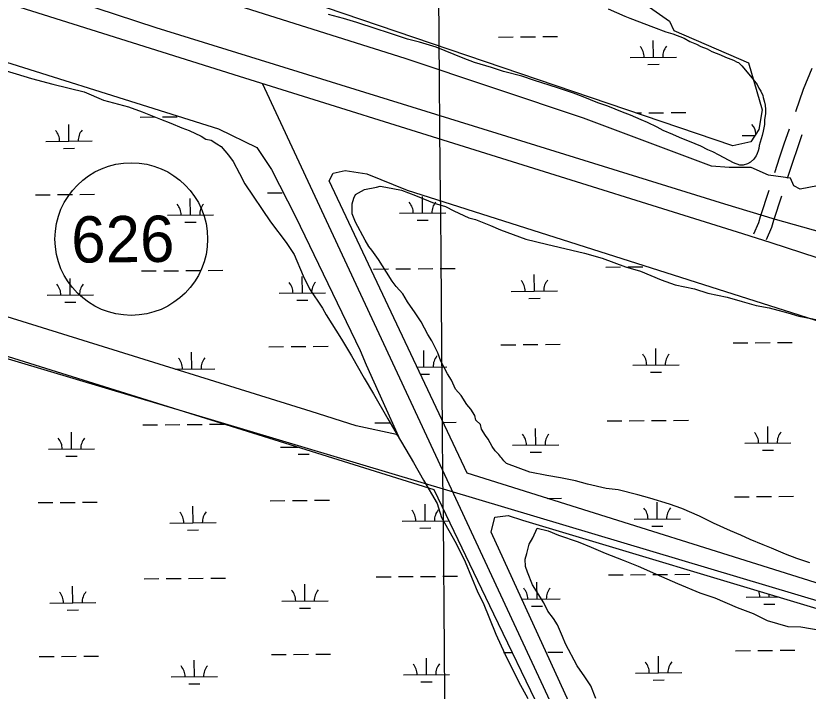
# Model space of a CAD drawing. Extents: x 3568792 to 3606828, y 529143 to 554785.
# Drawn here: x 3596509 to 3598222, y 538170 to 539629 of the extents above; entities that cross this region are included whole.
import ezdxf

# ---------------------------------------------------------------- set-up
doc = ezdxf.new("R2010")
doc.units = 0
for name, color, linetype in [('V-GRID-MAJR', 7, 'Continuous'), ('V-RAIL-TRAK', 7, 'Continuous'), ('V-ROAD-CNTR', 7, 'Continuous'), ('V-ROAD-IDEN', 7, 'Continuous'), ('V-SITE-VEGE', 7, 'Continuous'), ('V-TOPO-SHOR', 7, 'Continuous'), ('V-WETL-SWMP', 7, 'Continuous')]:
    doc.layers.add(name, color=color, linetype=linetype)

msp = doc.modelspace()

# ---------------------------------------------------------------- linework, layer by layer
at = {"layer": 'V-GRID-MAJR'}
msp.add_spline([(3597467, 534753.9), (3597414.1, 540812.8), (3597361.2, 546873.5), (3597308.3, 552934.3), (3597308.3, 552936.3)], degree=3, dxfattribs=at)
at = {"layer": 'V-RAIL-TRAK'}
msp.add_lwpolyline([(3588701.9, 541364.3), (3595635.2, 539144), (3598756.4, 538211.6)], dxfattribs=at)
at = {"layer": 'V-ROAD-CNTR'}
for points in [[(3590287.8, 541602.3), (3591975.1, 541072.5), (3593264.5, 540671.4), (3594324.9, 540335.1), (3595195.6, 540063.3), (3596054.3, 539794.4), (3596991.5, 539499.1), (3598079.9, 539159.1), (3598141.1, 539139.6), (3599140, 538813.5), (3599951.1, 538576.7)], [(3598195.1, 539422.8), (3598212.1, 539471.1), (3598230.4, 539516.3)], [(3597988.6, 537451.4), (3597363.7, 538793.7), (3597042.4, 539483.2)], [(3598149.6, 539290.5), (3598160.8, 539324.9), (3598170.3, 539352.6), (3598181.8, 539385.1)], [(3598177.2, 539278.2), (3598189.3, 539315.4), (3598198.6, 539342.8), (3598209.2, 539372.8)], [(3598104.5, 539158.4), (3598115.3, 539182.5), (3598119, 539196), (3598137.3, 539252.5)], [(3598131.9, 539146.1), (3598143.7, 539172.4), (3598147.7, 539187.5), (3598164.8, 539240.1)]]:
    msp.add_lwpolyline(points, dxfattribs=at)
at = {"layer": 'V-ROAD-IDEN'}
msp.add_circle((3596758.5, 539147), 165, dxfattribs=at)
msp.add_circle((3596758.5, 539147), 165, dxfattribs=at)
at = {"layer": 'V-SITE-VEGE'}
for p, q in [((3596447.4, 539523.1), (3596543, 539494.3)), ((3596543, 539494.3), (3596588.8, 539481.9)), ((3596588.8, 539481.9), (3596656.6, 539465.3)), ((3596656.6, 539465.3), (3596698.4, 539446.9)), ((3596698.4, 539446.9), (3596752.2, 539432.5)), ((3596752.2, 539432.5), (3596782, 539422.2)), ((3596782, 539422.2), (3596821.8, 539405.8)), ((3596821.8, 539405.8), (3596843.7, 539397.7)), ((3596843.7, 539397.7), (3596867.6, 539387.5)), ((3596867.6, 539387.5), (3596883.5, 539381.3)), ((3596883.5, 539381.3), (3596909.4, 539369.1)), ((3596909.4, 539369.1), (3596919.3, 539363)), ((3596919.3, 539363), (3596931.3, 539360.9)), ((3596931.3, 539360.9), (3596943.2, 539352.8)), ((3596943.2, 539352.8), (3596953.1, 539346.7)), ((3596953.1, 539346.7), (3596969, 539328.6)), ((3596969, 539328.6), (3596978.8, 539314.5)), ((3596978.8, 539314.5), (3596992.6, 539288.4)), ((3596992.6, 539288.4), (3597004.3, 539266.4)), ((3597004.3, 539266.4), (3597059.5, 539184)), ((3597059.5, 539184), (3597093.1, 539139.7)), ((3597093.1, 539139.7), (3597110.8, 539113.6)), ((3597110.8, 539113.6), (3597130.4, 539067.5)), ((3597130.4, 539067.5), (3597144.1, 539039.4)), ((3597144.1, 539039.4), (3597171.7, 538997.2)), ((3597171.7, 538997.2), (3597179.5, 538983.1)), ((3597179.5, 538983.1), (3597213, 538930.9)), ((3597213, 538930.9), (3597234.7, 538894.7)), ((3597234.7, 538894.7), (3597262.2, 538846.5)), ((3597262.2, 538846.5), (3597281.9, 538812.4)), ((3597281.9, 538812.4), (3597313.3, 538758.2)), ((3597313.3, 538758.2), (3597333, 538724.1)), ((3597333, 538724.1), (3597368.4, 538663.8)), ((3597368.4, 538663.8), (3597390, 538625.7)), ((3597390, 538625.7), (3597419.5, 538575.4)), ((3597419.5, 538575.4), (3597429.2, 538545.4)), ((3597429.2, 538545.4), (3597460.7, 538489.2)), ((3597460.7, 538489.2), (3597480.3, 538449.1)), ((3597480.3, 538449.1), (3597507.7, 538382.9)), ((3597507.7, 538382.9), (3597519.5, 538360.8)), ((3597519.5, 538360.8), (3597546.8, 538292.6)), ((3597546.8, 538292.6), (3597566.4, 538250.5)), ((3597566.4, 538250.5), (3597595.8, 538190.3)), ((3597595.8, 538190.3), (3597615.5, 538154.2))]:
    msp.add_line(p, q, dxfattribs=at)
for points in [[(3597789.6, 539644.6), (3597825.4, 539628.6), (3597836.4, 539624.6), (3597887.9, 539604.7), (3597914.1, 539594.8), (3597929.2, 539590.2), (3597953.9, 539580.9), (3597966.3, 539574.2), (3597980.7, 539568.2), (3597989.7, 539563.5), (3598003.4, 539558.2), (3598013.8, 539552.2), (3598032.3, 539544.9), (3598043.3, 539540.2), (3598060.5, 539533.6), (3598068.8, 539529.6), (3598071.5, 539528.9), (3598078.5, 539521.5), (3598100.7, 539494.4), (3598109, 539484.9), (3598111.8, 539480.8), (3598115.3, 539473.4), (3598119.5, 539466.6), (3598123.7, 539457), (3598124.5, 539452.9), (3598127.3, 539442.7), (3598128.8, 539436.6), (3598129.6, 539427), (3598129.7, 539418.1), (3598127.8, 539404.4), (3598127.2, 539394.8), (3598124.6, 539380.4), (3598122.7, 539370.8), (3598118.1, 539356.4), (3598116.1, 539349.5), (3598115.5, 539342.7), (3598113.5, 539337.9), (3598111.5, 539331.7), (3598109.5, 539326.9), (3598107.5, 539324.1), (3598104.8, 539319.3)], [(3598104.8, 539319.3), (3598097.4, 539313), (3598090.6, 539309.5), (3598081.1, 539306.7), (3598074.2, 539306.6), (3598060.5, 539311.9), (3598051.5, 539316.6), (3598039.1, 539323.3), (3598029.5, 539328), (3598015.7, 539335.3), (3598004.7, 539340), (3597989.6, 539348), (3597977.9, 539352.7), (3597943.5, 539366.6), (3597929, 539372.6), (3597908.4, 539381.9), (3597895.3, 539388.6), (3597874.7, 539398.6), (3597860.9, 539404.6), (3597837.5, 539414.6), (3597820.4, 539421.2), (3597788.7, 539433.9), (3597767.4, 539441.1), (3597735.8, 539454.4), (3597714.5, 539462.4), (3597680.1, 539473.6), (3597630, 539489.4), (3597603.2, 539498.7), (3597563.4, 539509.1), (3597537.3, 539517.7), (3597500.2, 539528.9), (3597476.1, 539538.2), (3597417.7, 539561.5), (3597381.3, 539572.6), (3597355.9, 539579.2), (3597314.7, 539592.4), (3597287.9, 539601.6), (3597246, 539614.8), (3597217.2, 539623.4), (3597184.9, 539632.6)], [(3598225.7, 538447.1), (3598197.4, 538456.3), (3598173.2, 538465.5), (3598142.8, 538478.6), (3598124.6, 538486.1), (3598096.3, 538497.2), (3598076.1, 538506.6), (3598053.8, 538516), (3598017.3, 538532.9), (3597986.9, 538548), (3597948.5, 538564.8), (3597922.2, 538574.1), (3597879.9, 538586.8), (3597853.7, 538594), (3597811.4, 538604.8), (3597785.3, 538608), (3597745.1, 538616.8), (3597718.9, 538624), (3597686.7, 538631.1), (3597656.6, 538636.2), (3597620.4, 538643.1), (3597569.9, 538661.6), (3597563.8, 538667.4), (3597559.6, 538673.3), (3597557.5, 538675.2), (3597553.4, 538681.1), (3597545.2, 538688.9), (3597538.9, 538698.7), (3597530.4, 538714.4), (3597524.2, 538722.2), (3597515.8, 538736), (3597513.5, 538745.9), (3597503.2, 538755.6), (3597500.9, 538765.5), (3597492.5, 538779.2), (3597484.3, 538789), (3597471.7, 538808.6), (3597459.3, 538822.2), (3597450.7, 538841.9), (3597442.3, 538855.7), (3597427.5, 538883.2), (3597421, 538901), (3597408.3, 538926.6), (3597399.9, 538940.4), (3597385.1, 538967.9), (3597372.5, 538987.5), (3597355.8, 539011), (3597345.3, 539028.7), (3597330.9, 539044.2), (3597322.5, 539056), (3597310, 539075.6), (3597293.2, 539103.1), (3597278.6, 539122.6), (3597272.4, 539130.5), (3597264, 539144.2), (3597242.9, 539183.5), (3597236.3, 539201.3), (3597235.7, 539223.3), (3597239.3, 539235.4), (3597243.1, 539243.5), (3597262.8, 539254.1), (3597288.6, 539258.8), (3597296.5, 539261.1), (3597308.6, 539259.4), (3597342.8, 539252.4), (3597373.1, 539241.3), (3597413.5, 539224.5), (3597437.7, 539217.2), (3597456, 539207.8), (3597488.4, 539192.8), (3597502.5, 539189.2), (3597534.8, 539176.1), (3597557.1, 539166.8), (3597597.5, 539152), (3597611.6, 539146.4), (3597655.9, 539135.7), (3597738.4, 539116.2), (3597776.7, 539105.3), (3597827.2, 539086.8), (3597859.4, 539077.8), (3597904, 539059.1), (3597934.3, 539048), (3597976.5, 539039.2), (3598004.7, 539030.1), (3598046.9, 539021.3)], [(3598046.9, 539021.3), (3598079.2, 539012.3), (3598109.4, 539003.2), (3598137.5, 538998), (3598177.8, 538987.2), (3598202, 538979.9), (3598232.1, 538974.8), (3598254.3, 538969.5), (3598284.6, 538956.4), (3598300.9, 538946.9), (3598321.4, 538929.5), (3598335.8, 538915.9), (3598356.5, 538890.6), (3598364.9, 538876.8), (3598377.5, 538855.2), (3598379.9, 538841.3), (3598384.5, 538823.4), (3598388.8, 538813.6), (3598390.7, 538747.7)], [(3597625.6, 538399.5), (3597614.8, 538427.1), (3597610.5, 538439), (3597610, 538455), (3597613.6, 538467.1), (3597619, 538487.2), (3597626.6, 538501.4), (3597636, 538521.7), (3597660.1, 538516.4), (3597682.4, 538507.1), (3597724.8, 538492.3), (3597753.1, 538481.2), (3597783.4, 538468.1), (3597821.9, 538453.2), (3597854.2, 538440.2), (3597904.8, 538417.7), (3597939.2, 538402.7), (3597987.8, 538382.1), (3598020.1, 538371.1), (3598068.7, 538350.6), (3598103, 538337.6), (3598133.4, 538322.5), (3598177.8, 538309.8), (3598205.8, 538308.6), (3598247.9, 538301.9)], [(3597762.7, 538153.7), (3597751.9, 538181.4), (3597739.3, 538201), (3597722.7, 538224.5), (3597697.3, 538271.7), (3597690.8, 538287.5), (3597680.1, 538313.2), (3597671.7, 538326.9), (3597659.2, 538342.5), (3597650.7, 538360.3), (3597625.6, 538399.5)]]:
    msp.add_lwpolyline(points, dxfattribs=at)
at = {"layer": 'V-TOPO-SHOR'}
for points in [[(3594035, 540484.5), (3594806.9, 540245.8), (3595257.7, 540106.5), (3595845.2, 539909.7), (3595862.3, 539906.4), (3595882.7, 539906.6), (3595893, 539896.5), (3595899.9, 539886.3), (3595964.8, 539866.4), (3595998.7, 539887.1), (3596026.1, 539863.5), (3596084.2, 539847), (3596296, 539773.8), (3596811.8, 539604.4), (3597569.9, 539369), (3598041.2, 539223.1), (3598150.5, 539190), (3598410, 539117.2)], [(3598241.9, 539262.3), (3598204.5, 539255.1), (3598190.8, 539261.8), (3598183.8, 539278.8), (3598136.1, 539285.2), (3598098.5, 539301.9), (3598074.6, 539301.7), (3598050.8, 539301.5), (3598013.3, 539304.6), (3597736.5, 539407.9), (3597350.5, 539537.5), (3596991.9, 539650.2), (3596452.2, 539829.6)]]:
    msp.add_lwpolyline(points, dxfattribs=at)
at = {"layer": 'V-WETL-SWMP'}
for p, q in [((3597600.1, 539584), (3597632.1, 539584.3)), ((3597648.1, 539584.4), (3597680.1, 539584.7)), ((3597552.1, 539583.6), (3597584.1, 539583.9)), ((3597887.3, 539540), (3597887, 539576)), ((3597837.3, 539539.6), (3597937.3, 539540.4)), ((3597875.5, 539524.5), (3597899.5, 539524.7)), ((3597850.4, 539419.6), (3597861.5, 539419.7)), ((3597877.5, 539419.8), (3597909.5, 539420.1)), ((3597925.5, 539420.2), (3597957.5, 539420.5)), ((3594829.2, 539411.5), (3597412.4, 538605.6)), ((3596777.7, 539410.6), (3596809.7, 539410.9)), ((3596825.7, 539411), (3596857.7, 539411.3)), ((3596623.6, 539358.6), (3596623.3, 539394.6)), ((3598079.2, 539370.8), (3598106.9, 539371)), ((3596573.6, 539358.1), (3596673.6, 539359)), ((3596611.7, 539343), (3596635.7, 539343.2)), ((3596551.1, 539242.5), (3596583.1, 539242.8)), ((3596599.1, 539242.9), (3596631.1, 539243.2)), ((3596647.1, 539243.3), (3596679.1, 539243.6)), ((3597053, 539246.7), (3597085, 539247)), ((3596886.4, 539198.9), (3596886.1, 539234.9)), ((3597388.2, 539203.1), (3597387.9, 539239.1)), ((3596836.4, 539198.5), (3596936.4, 539199.3)), ((3597338.2, 539202.7), (3597438.2, 539203.5)), ((3596874.5, 539183.4), (3596898.5, 539183.6)), ((3597376.4, 539187.6), (3597400.4, 539187.8)), ((3596780.5, 539077.9), (3596812.5, 539078.2)), ((3596828.5, 539078.3), (3596860.5, 539078.6)), ((3596876.5, 539078.7), (3596908.5, 539079)), ((3596924.5, 539079.2), (3596956.5, 539079.4)), ((3597282.4, 539082.1), (3597314.4, 539082.4)), ((3597330.4, 539082.5), (3597362.4, 539082.8)), ((3597378.4, 539082.9), (3597410.4, 539083.2)), ((3597426.4, 539083.3), (3597458.4, 539083.6)), ((3597630.1, 539034.3), (3597629.8, 539070.3)), ((3597784.3, 539086.4), (3597816.3, 539086.6)), ((3597832.3, 539086.8), (3597864.3, 539087)), ((3596626.4, 539025.9), (3596626.1, 539061.9)), ((3597128.3, 539030.1), (3597128, 539066.1)), ((3596576.4, 539025.5), (3596676.4, 539026.3)), ((3597078.3, 539029.7), (3597178.3, 539030.6)), ((3597580.1, 539033.9), (3597680.1, 539034.7)), ((3597618.3, 539018.8), (3597642.3, 539019)), ((3596614.5, 539010.4), (3596638.5, 539010.6)), ((3597116.4, 539014.6), (3597140.4, 539014.8)), ((3597557.7, 538918.3), (3597589.7, 538918.5)), ((3597605.7, 538918.7), (3597637.7, 538918.9)), ((3597653.7, 538919.1), (3597685.7, 538919.4)), ((3598059.6, 538922.5), (3598091.6, 538922.8)), ((3598107.6, 538922.9), (3598139.6, 538923.2)), ((3598155.6, 538923.3), (3598187.6, 538923.6)), ((3596889.2, 538866.2), (3596888.9, 538902.2)), ((3597055.8, 538914.1), (3597087.8, 538914.4)), ((3597103.8, 538914.5), (3597135.8, 538914.8)), ((3597151.8, 538914.9), (3597183.8, 538915.2)), ((3597391, 538870.4), (3597390.7, 538906.4)), ((3597892.9, 538874.7), (3597892.6, 538910.7)), ((3596853.2, 538865.9), (3596939.2, 538866.7)), ((3597376.2, 538870.3), (3597441, 538870.9)), ((3597842.9, 538874.2), (3597942.9, 538875.1)), ((3597383.5, 538854.9), (3597403.2, 538855.1)), ((3597881.1, 538859.1), (3597905.1, 538859.3)), ((3596783.4, 538745.3), (3596815.4, 538745.5)), ((3596831.4, 538745.7), (3596863.4, 538745.9)), ((3596879.4, 538746.1), (3596911.4, 538746.3)), ((3596927.4, 538746.5), (3596959.4, 538746.7)), ((3597285.2, 538749.5), (3597317.2, 538749.8)), ((3597432.7, 538750.7), (3597461.2, 538751)), ((3597787.1, 538753.7), (3597819.1, 538754)), ((3597835.1, 538754.1), (3597867.1, 538754.4)), ((3597883.1, 538754.5), (3597915.1, 538754.8)), ((3597931.1, 538754.9), (3597963.1, 538755.2)), ((3596629.2, 538693.2), (3596628.9, 538729.2)), ((3597632.9, 538701.7), (3597632.6, 538737.7)), ((3598134.8, 538705.9), (3598134.5, 538741.9)), ((3596579.2, 538692.8), (3596679.2, 538693.6)), ((3597081.1, 538697), (3597118.4, 538697.3)), ((3597582.9, 538701.2), (3597682.9, 538702.1)), ((3598084.8, 538705.5), (3598184.8, 538706.3)), ((3596617.3, 538677.7), (3596641.3, 538677.9)), ((3597119.2, 538681.9), (3597143.2, 538682.1)), ((3597621.1, 538686.1), (3597645.1, 538686.3)), ((3598123, 538690.4), (3598147, 538690.6)), ((3597412.4, 538605.6), (3597541.8, 538336.8)), ((3598110.4, 538590.3), (3598142.4, 538590.5)), ((3598158.4, 538590.7), (3598190.4, 538590.9)), ((3596556.8, 538577.2), (3596588.8, 538577.4)), ((3596604.8, 538577.6), (3596636.8, 538577.8)), ((3596652.8, 538578), (3596684.8, 538578.2)), ((3597058.7, 538581.4), (3597090.7, 538581.7)), ((3597106.7, 538581.8), (3597138.7, 538582.1)), ((3597154.7, 538582.2), (3597186.7, 538582.5)), ((3597393.9, 538537.8), (3597393.6, 538573.8)), ((3597657.7, 538586.4), (3597688.5, 538586.7)), ((3597895.7, 538542), (3597895.4, 538578)), ((3598062.4, 538589.8), (3598094.4, 538590.1)), ((3596892, 538533.6), (3596891.7, 538569.6)), ((3597536.3, 538513.4), (3597544.2, 538545.8)), ((3597544.2, 538545.8), (3597573, 538549.2)), ((3597573, 538549.2), (3597604.2, 538539.4)), ((3597604.2, 538539.4), (3598751.5, 538195.3)), ((3597845.7, 538541.6), (3597945.7, 538542.4)), ((3596842, 538533.1), (3596942, 538534)), ((3597343.9, 538537.4), (3597443.9, 538538.2)), ((3597382, 538522.3), (3597406, 538522.5)), ((3597883.9, 538526.5), (3597907.9, 538526.7)), ((3596880.1, 538518), (3596904.1, 538518.2)), ((3598069.2, 537351), (3597536.3, 538513.4)), ((3597789.9, 538421), (3597821.9, 538421.3)), ((3597837.9, 538421.4), (3597869.9, 538421.7)), ((3597885.9, 538421.8), (3597917.9, 538422.1)), ((3597933.9, 538422.2), (3597965.9, 538422.5)), ((3596786.2, 538412.6), (3596818.2, 538412.9)), ((3596834.2, 538413), (3596866.2, 538413.3)), ((3596882.2, 538413.4), (3596914.2, 538413.7)), ((3596930.2, 538413.8), (3596962.2, 538414.1)), ((3597288.1, 538416.8), (3597320.1, 538417.1)), ((3597336.1, 538417.2), (3597368.1, 538417.5)), ((3597384.1, 538417.6), (3597416.1, 538417.9)), ((3597432.1, 538418), (3597464.1, 538418.3)), ((3597635.8, 538369), (3597635.4, 538405)), ((3596632, 538360.5), (3596631.7, 538396.5)), ((3597133.9, 538364.8), (3597133.6, 538400.8)), ((3597602.6, 538368.7), (3597685.8, 538369.4)), ((3598087.6, 538372.8), (3598157.6, 538373.4)), ((3598137.6, 538373.2), (3598137.6, 538379.4)), ((3596582, 538360.1), (3596682, 538361)), ((3597083.9, 538364.4), (3597183.9, 538365.2)), ((3597623.9, 538353.5), (3597647.9, 538353.7)), ((3598125.8, 538357.7), (3598149.8, 538357.9)), ((3596620.1, 538345), (3596644.1, 538345.2)), ((3597122, 538349.2), (3597146, 538349.4)), ((3597541.8, 538336.8), (3598054.1, 537273.8)), ((3597061.5, 538248.7), (3597093.5, 538249)), ((3597109.5, 538249.1), (3597141.5, 538249.4)), ((3597157.5, 538249.5), (3597189.5, 538249.8)), ((3597563.4, 538253), (3597582.1, 538253.1)), ((3597659.3, 538253.8), (3597691.3, 538254)), ((3598065.2, 538257.2), (3598097.2, 538257.4)), ((3598113.2, 538257.6), (3598145.2, 538257.9)), ((3598161.2, 538258), (3598193.2, 538258.3)), ((3596559.6, 538244.5), (3596591.6, 538244.8)), ((3596607.6, 538244.9), (3596639.6, 538245.2)), ((3596655.6, 538245.3), (3596687.6, 538245.6)), ((3596894.8, 538200.9), (3596894.5, 538236.9)), ((3597396.7, 538205.1), (3597396.4, 538241.1)), ((3597898.5, 538209.3), (3597898.2, 538245.3)), ((3596844.8, 538200.5), (3596944.8, 538201.3)), ((3597346.7, 538204.7), (3597446.7, 538205.5)), ((3597848.5, 538208.9), (3597948.5, 538209.8)), ((3596882.9, 538185.4), (3596906.9, 538185.6)), ((3597384.8, 538189.6), (3597408.8, 538189.8)), ((3597886.7, 538193.8), (3597910.7, 538194))]:
    msp.add_line(p, q, dxfattribs=at)
msp.add_lwpolyline([(3597931.8, 539597.4), (3598093.1, 539527.9), (3598122.6, 539426.1), (3598115, 539383.7), (3598098.1, 539357.4), (3598059.4, 539348.7), (3594996.2, 540388.9), (3595023.4, 540600.6), (3595063.5, 540736.6), (3595102.3, 540786.2), (3595132.3, 540794.6), (3595171.3, 540772.5), (3595233.1, 540727.1), (3595617.1, 540452.5), (3596122.7, 540240), (3596973.6, 539953.3), (3597871.6, 539652.9), (3597922.4, 539617.9)], close=True, dxfattribs=at)
for points in [[(3596346, 539574), (3596947.3, 539385.1), (3597029.7, 539344.7), (3597061.3, 539297.2), (3597113.4, 539195.4), (3597253.5, 538906.1), (3597266.4, 538875), (3597336.4, 538720.3), (3597331.9, 538724.5), (3597244.4, 538743.4), (3597147.2, 538774.5), (3594998.8, 539442.5)], [(3598374.9, 538361.5), (3597484.5, 538640.7), (3597186.4, 539273), (3597194.7, 539289), (3597221, 539295.4), (3597267.8, 539288), (3597355.1, 539252.7), (3598330.8, 538942)]]:
    msp.add_lwpolyline(points, dxfattribs=at)
for centre, start, end in [((3597832.1, 539540), 359.7115, 41.2552), ((3597942.6, 539540.9), 139.7115, 181.2552), ((3596568.3, 539358.6), 359.7115, 41.2552), ((3596678.8, 539359.5), 139.7115, 181.2552), ((3598074, 539371.2), 5.235, 41.2552), ((3597333, 539203.1), 359.7115, 41.2552), ((3597443.5, 539204), 139.7115, 181.2552), ((3596831.1, 539198.9), 359.7115, 41.2552), ((3596941.6, 539199.8), 139.7115, 181.2552), ((3597073, 539030.1), 359.7115, 41.2552), ((3597183.5, 539031.1), 139.7115, 181.2552), ((3597574.9, 539034.3), 359.7115, 41.2552), ((3597685.4, 539035.3), 139.7115, 181.2552), ((3596571.1, 539025.9), 359.7115, 41.2552), ((3596681.6, 539026.8), 139.7115, 181.2552), ((3596833.9, 538866.3), 359.7115, 41.2552), ((3596944.4, 538867.2), 139.7115, 181.2552), ((3597446.3, 538871.4), 139.7115, 181.2552), ((3597837.7, 538874.7), 359.7115, 41.2552), ((3597948.2, 538875.6), 139.7115, 181.2552), ((3598079.6, 538705.9), 359.7115, 41.2552), ((3598190.1, 538706.8), 139.7115, 181.2552), ((3596574, 538693.2), 359.7115, 41.2552), ((3596684.4, 538694.1), 139.7115, 181.2552), ((3597577.7, 538701.7), 359.7115, 41.2552), ((3597688.2, 538702.6), 139.7115, 181.2552), ((3597075.9, 538697.4), 359.7115, 3.5256), ((3596836.8, 538533.6), 359.7115, 41.2552), ((3596947.2, 538534.5), 139.7115, 181.2552), ((3597338.6, 538537.8), 359.7115, 41.2552), ((3597449.1, 538538.7), 139.7115, 181.2552), ((3597840.5, 538542), 359.7115, 41.2552), ((3597951, 538542.9), 139.7115, 181.2552), ((3597078.7, 538364.8), 359.7115, 41.2552), ((3597189.1, 538365.7), 139.7115, 181.2552), ((3597580.5, 538369), 359.7115, 41.2552), ((3597691, 538369.9), 139.7115, 181.2552), ((3598082.4, 538373.2), 359.7115, 21.426), ((3596576.8, 538360.6), 359.7115, 41.2552), ((3596687.3, 538361.5), 139.7115, 181.2552), ((3597843.3, 538209.3), 359.7115, 41.2552), ((3597953.8, 538210.3), 139.7115, 181.2552), ((3596839.6, 538200.9), 359.7115, 41.2552), ((3596950, 538201.8), 139.7115, 181.2552), ((3597341.5, 538205.1), 359.7115, 41.2552), ((3597451.9, 538206.1), 139.7115, 181.2552)]:
    msp.add_arc(centre, 35.2, start, end, dxfattribs=at)

# ---------------------------------------------------------------- texts
at = {"layer": 'V-ROAD-IDEN'}
msp.add_text('626', height=100, rotation=0.4833, dxfattribs=at).set_placement((3596629, 539095.9))

doc.saveas('drawing.dxf')
